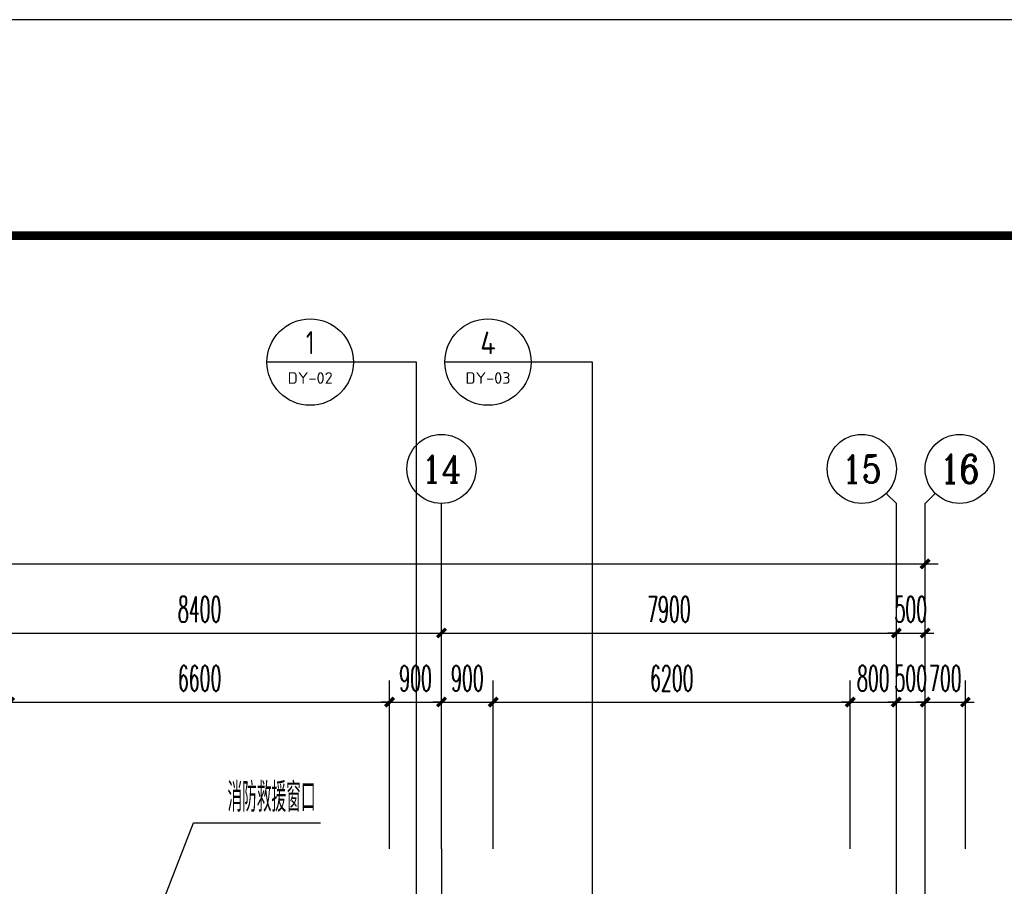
# Model space of a CAD drawing. Extents: x 1779708 to 7299578, y -1121471 to 88434.
# Tile 428 of 656: x 4635242 to 4652342, y -921492 to -906442. Entities that reach past the tile are written whole.
import ezdxf
from ezdxf.enums import TextEntityAlignment as Align

# ---------------------------------------------------------------- set-up
doc = ezdxf.new("R2010")
doc.units = 0
doc.header["$LTSCALE"] = 1000
doc.header["$MEASUREMENT"] = 0
doc.linetypes.add('DOTE', pattern=[2.42, 2, -0.2, 0.02, -0.2])
doc.layers.get('0').update_dxf_attribs({"linetype": 'CONTINUOUS'})
doc.layers.get('Defpoints').update_dxf_attribs({"linetype": 'CONTINUOUS'})
for name, color, linetype in [('AXIS', 3, 'CONTINUOUS'), ('AXIS_TEXT', 7, 'CONTINUOUS'), ('DIM_IDEN', 3, 'CONTINUOUS'), ('DIM_LEAD', 3, 'CONTINUOUS'), ('DOTE', 1, 'DOTE'), ('PUB_DIM', 3, 'CONTINUOUS'), ('PUB_TEXT', 7, 'CONTINUOUS'), ('PUB_TITLE', 4, 'CONTINUOUS'), ('修改', 6, 'CONTINUOUS')]:
    doc.layers.add(name, color=color, linetype=linetype)
doc.styles.add('_TCH_AXIS', font='COMPLEX', dxfattribs={"bigfont": 'GBCBIG'})
doc.styles.add('_TCH_DIM', font='SIMPLEX.shx', dxfattribs={"width": 0.7, "bigfont": 'GBCBIG.shx'})
doc.styles.add('_TCH_DIM_T3', font='SIMPLEX.shx', dxfattribs={"width": 0.494118, "bigfont": 'GBCBIG.shx'})
doc.styles.add('COMPLEX', font='COMPLEX')
doc.styles.get("Standard").update_dxf_attribs({"font": 'GBENOR', "bigfont": 'GBCBIG'})
doc.dimstyles.new('_TCH_ARCH&&150', dxfattribs={"dimtxt": 446.25, "dimasz": 150, "dimexe": 375, "dimexo": 450, "dimgap": 189.375, "dimtad": 1, "dimdec": 0, "dimzin": 0, "dimdsep": 46, "dimtxsty": '_TCH_DIM_T3', "dimblk": 'ARCHTICK', "dimcen": 0.09, "dimdle": 225, "dimclrt": 7, "dimazin": 2, "dimtfac": 1, "dimtdec": 0, "dimtix": 1, "dimtmove": 2, "dimatfit": 3, "dimfxl": 250, "dimtolj": 1, "dimtzin": 0, "dimarcsym": 0})

# ---------------------------------------------------------------- blocks, each defined once
blk = doc.blocks.new('A$C36B43F05')
at = {"layer": 'PUB_TITLE'}
blk.add_lwpolyline([(0, 0), (126150, 0), (126150, 178350), (0, 178350)], close=True, dxfattribs=at)
at = {"layer": 'PUB_TITLE', "const_width": 150}
blk.add_lwpolyline([(1500, 1500), (124650, 1500), (124650, 174600), (1500, 174600)], close=True, dxfattribs=at)
blk = doc.blocks.new('_AXISO')
blk.add_circle((0, 0), 0.5)
at = {"layer": 'AXIS_TEXT', "style": 'COMPLEX', "width": 1.041667}
blk.add_attdef('A', text='', height=0.56, dxfattribs=at).set_placement((-0.25, -0.28), (0.25, -0.28), align=Align.FIT)
blk = doc.blocks.new('_ArchTick')
at = {"color": 0, "linetype": 'ByBlock', "const_width": 0.4}
blk.add_lwpolyline([(-0.5, -0.5), (0.5, 0.5)], dxfattribs=at)
blk = doc.blocks.new('*D6806')
at = {"layer": 'AXIS', "color": 0, "lineweight": -2, "transparency": 16777216}
for p, q in [((9200, 149650), (9200, 154525)), ((84800, 149650), (84800, 154525)), ((8975, 154150), (85025, 154150))]:
    blk.add_line(p, q, dxfattribs=at)
at = {"layer": 'Defpoints', "color": 0, "transparency": 16777216}
for p in [(84800, 154150), (9200, 149200), (84800, 149200)]:
    blk.add_point(p, dxfattribs=at)
at = {"layer": 'AXIS', "color": 0, "lineweight": -2, "transparency": 16777216, "xscale": 150, "yscale": 150, "zscale": 150, "rotation": 180}
blk.add_blockref('_ArchTick', (9200, 154150), dxfattribs=at)
at = {"layer": 'AXIS', "color": 0, "lineweight": -2, "transparency": 16777216, "xscale": 150, "yscale": 150, "zscale": 150}
blk.add_blockref('_ArchTick', (84800, 154150), dxfattribs=at)
at = {"layer": 'AXIS', "color": 7, "transparency": 16777216, "insert": (47000, 154563), "char_height": 446.2, "attachment_point": 5, "style": '_TCH_DIM_T3'}
blk.add_mtext('\\A1;75600', dxfattribs=at)
blk = doc.blocks.new('*D6819')
at = {"layer": 'AXIS', "color": 0, "lineweight": -2, "transparency": 16777216}
for p, q in [((68000, 149650), (68000, 153325)), ((76400, 149650), (76400, 153325)), ((67775, 152950), (76625, 152950))]:
    blk.add_line(p, q, dxfattribs=at)
at = {"layer": 'Defpoints', "color": 0, "transparency": 16777216}
for p in [(76400, 152950), (68000, 149200), (76400, 149200)]:
    blk.add_point(p, dxfattribs=at)
at = {"layer": 'AXIS', "color": 0, "lineweight": -2, "transparency": 16777216, "xscale": 150, "yscale": 150, "zscale": 150, "rotation": 180}
blk.add_blockref('_ArchTick', (68000, 152950), dxfattribs=at)
at = {"layer": 'AXIS', "color": 0, "lineweight": -2, "transparency": 16777216, "xscale": 150, "yscale": 150, "zscale": 150}
blk.add_blockref('_ArchTick', (76400, 152950), dxfattribs=at)
at = {"layer": 'AXIS', "color": 7, "transparency": 16777216, "insert": (72200, 153363), "char_height": 446.2, "attachment_point": 5, "style": '_TCH_DIM_T3'}
blk.add_mtext('\\A1;8400', dxfattribs=at)
blk = doc.blocks.new('*D6820')
at = {"layer": 'AXIS', "color": 0, "lineweight": -2, "transparency": 16777216}
for p, q in [((76400, 149650), (76400, 153325)), ((84300, 149650), (84300, 153325)), ((76175, 152950), (84525, 152950))]:
    blk.add_line(p, q, dxfattribs=at)
at = {"layer": 'Defpoints', "color": 0, "transparency": 16777216}
for p in [(84300, 152950), (76400, 149200), (84300, 149200)]:
    blk.add_point(p, dxfattribs=at)
at = {"layer": 'AXIS', "color": 0, "lineweight": -2, "transparency": 16777216, "xscale": 150, "yscale": 150, "zscale": 150, "rotation": 180}
blk.add_blockref('_ArchTick', (76400, 152950), dxfattribs=at)
at = {"layer": 'AXIS', "color": 0, "lineweight": -2, "transparency": 16777216, "xscale": 150, "yscale": 150, "zscale": 150}
blk.add_blockref('_ArchTick', (84300, 152950), dxfattribs=at)
at = {"layer": 'AXIS', "color": 7, "transparency": 16777216, "insert": (80350, 153363), "char_height": 446.2, "attachment_point": 5, "style": '_TCH_DIM_T3'}
blk.add_mtext('\\A1;7900', dxfattribs=at)
blk = doc.blocks.new('*D6821')
at = {"layer": 'AXIS', "color": 0, "lineweight": -2, "transparency": 16777216}
for p, q in [((84300, 149650), (84300, 153325)), ((84800, 149650), (84800, 153325)), ((84300, 152950), (84150, 152950)), ((84300, 152950), (84800, 152950)), ((84800, 152950), (84950, 152950))]:
    blk.add_line(p, q, dxfattribs=at)
at = {"layer": 'Defpoints', "color": 0, "transparency": 16777216}
for p in [(84800, 152950), (84300, 149200), (84800, 149200)]:
    blk.add_point(p, dxfattribs=at)
at = {"layer": 'AXIS', "color": 0, "lineweight": -2, "transparency": 16777216, "xscale": 150, "yscale": 150, "zscale": 150}
blk.add_blockref('_ArchTick', (84300, 152950), dxfattribs=at)
at = {"layer": 'AXIS', "color": 0, "lineweight": -2, "transparency": 16777216, "xscale": 150, "yscale": 150, "zscale": 150, "rotation": 180}
blk.add_blockref('_ArchTick', (84800, 152950), dxfattribs=at)
at = {"layer": 'AXIS', "color": 7, "transparency": 16777216, "insert": (84550, 153363), "char_height": 446.2, "attachment_point": 5, "style": '_TCH_DIM_T3'}
blk.add_mtext('\\A1;500', dxfattribs=at)
blk = doc.blocks.new('*D6025')
at = {"layer": 'Defpoints', "color": 0, "transparency": 16777216}
for p in [(4651667, -918293), (4650967, -921293), (4651667, -921293)]:
    blk.add_point(p, dxfattribs=at)
at = {"layer": 'PUB_DIM', "color": 0, "lineweight": -2, "transparency": 16777216}
for p, q in [((4650967, -920843), (4650967, -917918)), ((4651667, -920843), (4651667, -917918)), ((4650967, -918293), (4650817, -918293)), ((4650967, -918293), (4651667, -918293)), ((4651667, -918293), (4651817, -918293))]:
    blk.add_line(p, q, dxfattribs=at)
at = {"layer": 'PUB_DIM', "color": 0, "lineweight": -2, "transparency": 16777216, "xscale": 150, "yscale": 150, "zscale": 150}
blk.add_blockref('_ArchTick', (4650967, -918293), dxfattribs=at)
at = {"layer": 'PUB_DIM', "color": 0, "lineweight": -2, "transparency": 16777216, "xscale": 150, "yscale": 150, "zscale": 150, "rotation": 180}
blk.add_blockref('_ArchTick', (4651667, -918293), dxfattribs=at)
at = {"layer": 'PUB_DIM', "color": 7, "transparency": 16777216, "insert": (4651317, -917881), "char_height": 446.2, "attachment_point": 5, "style": '_TCH_DIM_T3'}
blk.add_mtext('\\A1;700', dxfattribs=at)
blk = doc.blocks.new('*D6026')
at = {"layer": 'Defpoints', "color": 0, "transparency": 16777216}
for p in [(4650967, -918293), (4650467, -921293), (4650967, -921293)]:
    blk.add_point(p, dxfattribs=at)
at = {"layer": 'PUB_DIM', "color": 0, "lineweight": -2, "transparency": 16777216}
for p, q in [((4650467, -920843), (4650467, -917918)), ((4650967, -920843), (4650967, -917918)), ((4650467, -918293), (4650317, -918293)), ((4650467, -918293), (4650967, -918293)), ((4650967, -918293), (4651117, -918293))]:
    blk.add_line(p, q, dxfattribs=at)
at = {"layer": 'PUB_DIM', "color": 0, "lineweight": -2, "transparency": 16777216, "xscale": 150, "yscale": 150, "zscale": 150}
blk.add_blockref('_ArchTick', (4650467, -918293), dxfattribs=at)
at = {"layer": 'PUB_DIM', "color": 0, "lineweight": -2, "transparency": 16777216, "xscale": 150, "yscale": 150, "zscale": 150, "rotation": 180}
blk.add_blockref('_ArchTick', (4650967, -918293), dxfattribs=at)
at = {"layer": 'PUB_DIM', "color": 7, "transparency": 16777216, "insert": (4650717, -917881), "char_height": 446.2, "attachment_point": 5, "style": '_TCH_DIM_T3'}
blk.add_mtext('\\A1;500', dxfattribs=at)
blk = doc.blocks.new('*D6027')
at = {"layer": 'Defpoints', "color": 0, "transparency": 16777216}
for p in [(4650467, -918293), (4649667, -921293), (4650467, -921293)]:
    blk.add_point(p, dxfattribs=at)
at = {"layer": 'PUB_DIM', "color": 0, "lineweight": -2, "transparency": 16777216}
for p, q in [((4649667, -920843), (4649667, -917918)), ((4650467, -920843), (4650467, -917918)), ((4649667, -918293), (4649517, -918293)), ((4649667, -918293), (4650467, -918293)), ((4650467, -918293), (4650617, -918293))]:
    blk.add_line(p, q, dxfattribs=at)
at = {"layer": 'PUB_DIM', "color": 0, "lineweight": -2, "transparency": 16777216, "xscale": 150, "yscale": 150, "zscale": 150}
blk.add_blockref('_ArchTick', (4649667, -918293), dxfattribs=at)
at = {"layer": 'PUB_DIM', "color": 0, "lineweight": -2, "transparency": 16777216, "xscale": 150, "yscale": 150, "zscale": 150, "rotation": 180}
blk.add_blockref('_ArchTick', (4650467, -918293), dxfattribs=at)
at = {"layer": 'PUB_DIM', "color": 7, "transparency": 16777216, "insert": (4650067, -917881), "char_height": 446.2, "attachment_point": 5, "style": '_TCH_DIM_T3'}
blk.add_mtext('\\A1;800', dxfattribs=at)
blk = doc.blocks.new('*D6028')
at = {"layer": 'Defpoints', "color": 0, "transparency": 16777216}
for p in [(4649667, -918293), (4643467, -921293), (4649667, -921293)]:
    blk.add_point(p, dxfattribs=at)
at = {"layer": 'PUB_DIM', "color": 0, "lineweight": -2, "transparency": 16777216}
for p, q in [((4643467, -920843), (4643467, -917918)), ((4649667, -920843), (4649667, -917918)), ((4643242, -918293), (4649892, -918293))]:
    blk.add_line(p, q, dxfattribs=at)
at = {"layer": 'PUB_DIM', "color": 0, "lineweight": -2, "transparency": 16777216, "xscale": 150, "yscale": 150, "zscale": 150, "rotation": 180}
blk.add_blockref('_ArchTick', (4643467, -918293), dxfattribs=at)
at = {"layer": 'PUB_DIM', "color": 0, "lineweight": -2, "transparency": 16777216, "xscale": 150, "yscale": 150, "zscale": 150}
blk.add_blockref('_ArchTick', (4649667, -918293), dxfattribs=at)
at = {"layer": 'PUB_DIM', "color": 7, "transparency": 16777216, "insert": (4646567, -917881), "char_height": 446.2, "attachment_point": 5, "style": '_TCH_DIM_T3'}
blk.add_mtext('\\A1;6200', dxfattribs=at)
blk = doc.blocks.new('*D6029')
at = {"layer": 'Defpoints', "color": 0, "transparency": 16777216}
for p in [(4643467, -918293), (4642567, -921293), (4643467, -921293)]:
    blk.add_point(p, dxfattribs=at)
at = {"layer": 'PUB_DIM', "color": 0, "lineweight": -2, "transparency": 16777216}
for p, q in [((4642567, -920843), (4642567, -917918)), ((4643467, -920843), (4643467, -917918)), ((4642567, -918293), (4642417, -918293)), ((4642567, -918293), (4643467, -918293)), ((4643467, -918293), (4643617, -918293))]:
    blk.add_line(p, q, dxfattribs=at)
at = {"layer": 'PUB_DIM', "color": 0, "lineweight": -2, "transparency": 16777216, "xscale": 150, "yscale": 150, "zscale": 150}
blk.add_blockref('_ArchTick', (4642567, -918293), dxfattribs=at)
at = {"layer": 'PUB_DIM', "color": 0, "lineweight": -2, "transparency": 16777216, "xscale": 150, "yscale": 150, "zscale": 150, "rotation": 180}
blk.add_blockref('_ArchTick', (4643467, -918293), dxfattribs=at)
at = {"layer": 'PUB_DIM', "color": 7, "transparency": 16777216, "insert": (4643017, -917881), "char_height": 446.2, "attachment_point": 5, "style": '_TCH_DIM_T3'}
blk.add_mtext('\\A1;900', dxfattribs=at)
blk = doc.blocks.new('*D6030')
at = {"layer": 'Defpoints', "color": 0, "transparency": 16777216}
for p in [(4642567, -918293), (4641667, -921293), (4642567, -921293)]:
    blk.add_point(p, dxfattribs=at)
at = {"layer": 'PUB_DIM', "color": 0, "lineweight": -2, "transparency": 16777216}
for p, q in [((4641667, -920843), (4641667, -917918)), ((4642567, -920843), (4642567, -917918)), ((4641667, -918293), (4641517, -918293)), ((4641667, -918293), (4642567, -918293)), ((4642567, -918293), (4642717, -918293))]:
    blk.add_line(p, q, dxfattribs=at)
at = {"layer": 'PUB_DIM', "color": 0, "lineweight": -2, "transparency": 16777216, "xscale": 150, "yscale": 150, "zscale": 150}
blk.add_blockref('_ArchTick', (4641667, -918293), dxfattribs=at)
at = {"layer": 'PUB_DIM', "color": 0, "lineweight": -2, "transparency": 16777216, "xscale": 150, "yscale": 150, "zscale": 150, "rotation": 180}
blk.add_blockref('_ArchTick', (4642567, -918293), dxfattribs=at)
at = {"layer": 'PUB_DIM', "color": 7, "transparency": 16777216, "insert": (4642117, -917881), "char_height": 446.2, "attachment_point": 5, "style": '_TCH_DIM_T3'}
blk.add_mtext('\\A1;900', dxfattribs=at)
blk = doc.blocks.new('*D6031')
at = {"layer": 'Defpoints', "color": 0, "transparency": 16777216}
for p in [(4641667, -918293), (4635067, -921293), (4641667, -921293)]:
    blk.add_point(p, dxfattribs=at)
at = {"layer": 'PUB_DIM', "color": 0, "lineweight": -2, "transparency": 16777216}
for p, q in [((4635067, -920843), (4635067, -917918)), ((4641667, -920843), (4641667, -917918)), ((4634842, -918293), (4641892, -918293))]:
    blk.add_line(p, q, dxfattribs=at)
at = {"layer": 'PUB_DIM', "color": 0, "lineweight": -2, "transparency": 16777216, "xscale": 150, "yscale": 150, "zscale": 150, "rotation": 180}
blk.add_blockref('_ArchTick', (4635067, -918293), dxfattribs=at)
at = {"layer": 'PUB_DIM', "color": 0, "lineweight": -2, "transparency": 16777216, "xscale": 150, "yscale": 150, "zscale": 150}
blk.add_blockref('_ArchTick', (4641667, -918293), dxfattribs=at)
at = {"layer": 'PUB_DIM', "color": 7, "transparency": 16777216, "insert": (4638367, -917881), "char_height": 446.2, "attachment_point": 5, "style": '_TCH_DIM_T3'}
blk.add_mtext('\\A1;6600', dxfattribs=at)
blk = doc.blocks.new('A$C159220C3')
at = {"layer": 'AXIS'}
for p, q in [((84124.3, 155375.7), (84300, 155200)), ((84975.7, 155375.7), (84800, 155200)), ((76400, 149200), (76400, 155200)), ((84300, 149200), (84300, 155200)), ((84800, 149200), (84800, 155200))]:
    blk.add_line(p, q, dxfattribs=at)
at = {"layer": 'DOTE'}
for p, q in [((76400, 149200), (76400, 7200)), ((84300, 7200), (84300, 149200)), ((84800, 7200), (84800, 149200))]:
    blk.add_line(p, q, dxfattribs=at)
at = {"layer": 'AXIS'}
ref = blk.add_blockref('_AXISO', (76400, 155800), dxfattribs=dict(at, xscale=1200, yscale=1200, zscale=1200))
ref.add_attrib('A', '14', dxfattribs={"layer": 'AXIS_TEXT', "height": 471.11, "style": '_TCH_AXIS'}).set_placement((76052.3, 155564.4), (76747.7, 155564.4), align=Align.FIT)
ref = blk.add_blockref('_AXISO', (83700, 155800), dxfattribs=dict(at, xscale=1200, yscale=1200, zscale=1200))
ref.add_attrib('A', '15', dxfattribs={"layer": 'AXIS_TEXT', "height": 481.71, "style": '_TCH_AXIS', "width": 1.034483}).set_placement((83355.9, 155559.1), (84044.1, 155559.1), align=Align.FIT)
ref = blk.add_blockref('_AXISO', (85400, 155800), dxfattribs=dict(at, xscale=1200, yscale=1200, zscale=1200))
ref.add_attrib('A', '16', dxfattribs={"layer": 'AXIS_TEXT', "height": 492.67, "style": '_TCH_AXIS'}).set_placement((85059.8, 155553.7), (85740.2, 155553.7), align=Align.FIT)
for p1, p2, distance, picture, middle in [((9200, 149200), (84800, 149200), 4950, '*D6806', (47000, 154562.5)), ((68000, 149200), (76400, 149200), 3750, '*D6819', (72200, 153362.5)), ((76400, 149200), (84300, 149200), 3750, '*D6820', (80350, 153362.5)), ((84300, 149200), (84800, 149200), 3750, '*D6821', (84550, 153362.5))]:
    dim = blk.add_aligned_dim(p1=p1, p2=p2, distance=distance, dimstyle='_TCH_ARCH&&150', dxfattribs=at)
    dim.commit()
    dim.dimension.update_dxf_attribs({"geometry": picture, "text_midpoint": middle})

msp = doc.modelspace()

# ---------------------------------------------------------------- linework, layer by layer
at = {"layer": 'DIM_IDEN'}
for p, q in [((4641036.9, -912388.6), (4639536.9, -912388.6)), ((4642134.5, -912388.6), (4641036.9, -912388.6)), ((4642134.5, -923198.5), (4642134.5, -912388.6)), ((4644125.2, -912388.6), (4642625.2, -912388.6)), ((4645192.4, -912388.6), (4644125.2, -912388.6)), ((4645192.4, -923198.5), (4645192.4, -912388.6))]:
    msp.add_line(p, q, dxfattribs=at)
for centre in [(4640286.9, -912388.6), (4643375.2, -912388.6)]:
    msp.add_circle(centre, 750, dxfattribs=at)
at = {"layer": 'DIM_LEAD'}
for p, q in [((4637254.1, -922976.6), (4638263.1, -920389.4)), ((4638263.1, -920389.4), (4640465.8, -920389.4))]:
    msp.add_line(p, q, dxfattribs=at)

# ---------------------------------------------------------------- block references
at = {"layer": '修改'}
for name, p in [('A$C36B43F05', (4552534.8, -1084792.1)), ('A$C159220C3', (4566167.1, -1070043.3))]:
    msp.add_blockref(name, p, dxfattribs=at)

# ---------------------------------------------------------------- texts
at = {"layer": 'PUB_TEXT', "color": 7}
for s, height, width, p, p2 in [('1', 403.5, 0.995924, (4640212.8, -912251.5), (4640360.9, -912251.5)), ('DY-02', 201.87, 1.026321, (4639895.5, -912765.6), (4640678.3, -912765.6)), ('DY-03', 201.97, 1.022865, (4642983.9, -912765.7), (4643766.5, -912765.7))]:
    msp.add_text(s, height=height, dxfattribs=dict(at, width=width)).set_placement(p, p2, align=Align.FIT)
msp.add_text('4', height=390.3, dxfattribs=at).set_placement((4643240.2, -912249.6), (4643510.2, -912249.6), align=Align.FIT)
at = {"layer": 'PUB_TEXT', "color": 7, "style": '_TCH_DIM', "width": 0.7}
msp.add_text('消防救援窗口', height=506.38, dxfattribs=at).set_placement((4638850.1, -920198.4))

# ---------------------------------------------------------------- dimensions: what is measured, and where the dimension line sits
at = {"layer": 'PUB_DIM'}
for p1, p2, picture, middle in [((4635067.1, -921293.3), (4641667.1, -921293.3), '*D6031', (4638367.1, -917880.8)), ((4641667.1, -921293.3), (4642567.1, -921293.3), '*D6030', (4642117.1, -917880.8)), ((4642567.1, -921293.3), (4643467.1, -921293.3), '*D6029', (4643017.1, -917880.8)), ((4643467.1, -921293.3), (4649667.1, -921293.3), '*D6028', (4646567.1, -917880.8)), ((4649667.1, -921293.3), (4650467.1, -921293.3), '*D6027', (4650067.1, -917880.8)), ((4650467.1, -921293.3), (4650967.1, -921293.3), '*D6026', (4650717.1, -917880.8)), ((4650967.1, -921293.3), (4651667.1, -921293.3), '*D6025', (4651317.1, -917880.8))]:
    dim = msp.add_aligned_dim(p1=p1, p2=p2, distance=3000, dimstyle='_TCH_ARCH&&150', dxfattribs=at)
    dim.commit()
    dim.dimension.update_dxf_attribs({"geometry": picture, "text_midpoint": middle})

doc.saveas('drawing.dxf')
